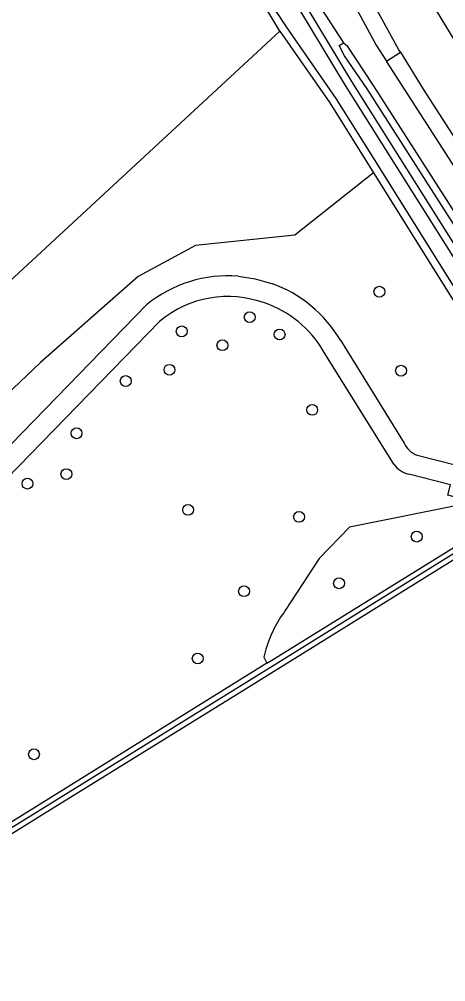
# Model space of a CAD drawing. Extents: x 157321 to 158827, y 386650 to 388532.
# Drawn here: x 158044.4 to 158082.9, y 388318.4 to 388405.4 of the extents above; entities that cross this region are included whole.
import ezdxf

# ---------------------------------------------------------------- set-up
doc = ezdxf.new("R2010")
doc.units = 0
for name, color, linetype in [('IMGEO_Boom', 7, 'Continuous'), ('IMGEO_Erf', 7, 'Continuous'), ('IMGEO_Fietspad_gesloten', 7, 'Continuous'), ('IMGEO_Groenvoorziening', 7, 'Continuous'), ('IMGEO_Hek', 7, 'Continuous'), ('IMGEO_Loofbos', 7, 'Continuous'), ('IMGEO_OVBaan_gesloten', 7, 'Continuous'), ('IMGEO_Voetpad_halfverhard', 7, 'Continuous'), ('IMGEO_Voetpad_open', 7, 'Continuous'), ('IMGEO_Waterloop', 7, 'Continuous')]:
    doc.layers.add(name, color=color, linetype=linetype)

msp = doc.modelspace()

# ---------------------------------------------------------------- linework, layer by layer
at = {"layer": 'IMGEO_Boom'}
for centre in [(158076.915, 388380.739), (158065.209, 388378.439), (158059.072, 388377.154), (158067.912, 388376.874), (158062.745, 388375.904), (158057.968, 388373.683), (158078.871, 388373.599), (158054.022, 388372.668), (158070.854, 388370.065), (158049.586, 388367.949), (158048.666, 388364.262), (158045.156, 388363.403), (158059.65, 388361.031), (158069.668, 388360.397), (158080.284, 388358.613), (158073.275, 388354.398), (158064.699, 388353.679), (158060.518, 388347.602), (158045.743, 388338.945)]:
    msp.add_circle(centre, 0.489, dxfattribs=at)
at = {"layer": 'IMGEO_Erf'}
msp.add_arc((158000.793, 388364.531), 78.029, 30.62855, 40.90159, dxfattribs=at)
at = {"layer": 'IMGEO_Fietspad_gesloten'}
for points in [[(158051.717, 388443.833), (158055.514, 388437.573), (158074.462, 388407.005), (158076.626, 388403.018), (158077.561, 388401.564)], [(158054.782, 388432.335), (158054.883, 388432.179), (158073.675, 388403.233)], [(158073.675, 388403.233), (158073.976, 388402.998), (158076.351, 388399.357), (158087.182, 388382.453), (158089.173, 388379.346)], [(158091.064, 388380.557), (158089.068, 388383.662), (158077.561, 388401.564)]]:
    msp.add_lwpolyline(points, dxfattribs=at)
at = {"layer": 'IMGEO_Groenvoorziening'}
for points in [[(158076.39, 388391.482), (158094.314, 388362.769), (158109.737, 388338.062), (158110.779, 388338.812), (158111.82, 388339.56), (158098.451, 388361.566), (158074.443, 388399.744), (158070.397, 388406.424)], [(158085.471, 388361.74), (158074.205, 388359.463), (158071.49, 388356.65), (158068.422, 388351.939), (158068.278, 388351.742), (158068.138, 388351.542), (158068.002, 388351.338), (158067.871, 388351.13), (158067.744, 388350.92), (158067.622, 388350.706), (158067.505, 388350.489), (158067.392, 388350.27), (158067.285, 388350.048), (158067.183, 388349.824), (158067.085, 388349.597), (158066.994, 388349.368), (158066.907, 388349.138), (158066.826, 388348.905), (158066.75, 388348.672), (158066.679, 388348.436), (158066.614, 388348.2), (158066.555, 388347.963), (158066.501, 388347.725), (158066.753, 388347.166)]]:
    msp.add_lwpolyline(points, dxfattribs=at)
at = {"layer": 'IMGEO_Hek'}
msp.add_lwpolyline([(158021.637, 388318.638), (158023.331, 388319.688), (158040.742, 388330.482), (158067.705, 388347.209), (158084.561, 388357.695), (158088.471, 388360.128)], dxfattribs=at)
at = {"layer": 'IMGEO_Loofbos'}
for points in [[(157972.535, 388319.965), (158000, 388342.702), (158018.157, 388357.732), (158017.969, 388358.004), (158067.936, 388404.285)], [(158067.936, 388404.285), (158072.44, 388397.81), (158076.39, 388391.482)], [(158076.39, 388391.482), (158069.292, 388385.849), (158060.306, 388384.914), (158055.158, 388382.105), (158046.331, 388374.353), (158028.993, 388357.871), (158009.905, 388341.844), (158000, 388334.269), (157985.993, 388323.558), (157974.113, 388313.865), (157959.396, 388301.857)]]:
    msp.add_lwpolyline(points, dxfattribs=at)
at = {"layer": 'IMGEO_OVBaan_gesloten'}
for points in [[(158037.861, 388477.745), (158074.371, 388418.796), (158113.649, 388354.149), (158126.736, 388333.054), (158132.889, 388322.01)], [(158078.81, 388402.373), (158078.674, 388402.604), (158076.644, 388406.256), (158070.108, 388417.532), (158049.486, 388450.813), (158036.432, 388476.382)], [(158078.81, 388402.373), (158080.866, 388399.048), (158092.272, 388381.332)]]:
    msp.add_lwpolyline(points, dxfattribs=at)
at = {"layer": 'IMGEO_Voetpad_halfverhard'}
for points in [[(158064.155, 388382.143), (158065.693, 388381.915), (158067.188, 388381.488)], [(158033.532, 388356.559), (158055.908, 388379.557)], [(158057.111, 388378.088), (158034.754, 388355.097), (158034.324, 388354.46), (158033.901, 388352.857)], [(158073.398, 388376.352), (158079.154, 388367.067)], [(158078.234, 388365.145), (158071.855, 388375.39)], [(158080.332, 388365.966), (158091.454, 388363.132)], [(158085.471, 388361.74), (158083.087, 388362.357), (158083.324, 388363.281), (158079.568, 388364.262)]]:
    msp.add_lwpolyline(points, dxfattribs=at)
for centre, radius, start, end in [((158063.256, 388370.567), 11.611, 85.5586, 129.26097), ((158063.19, 388370.331), 11.851, 30.53111, 70.28378), ((158063.258, 388370.661), 9.641, 70.06477, 129.61147), ((158063.348, 388370.387), 9.87, 30.46074, 71.09689), ((158080.956, 388367.814), 1.951, 202.52192, 251.34828), ((158080.063, 388366.459), 2.252, 215.69145, 257.30589)]:
    msp.add_arc(centre, radius, start, end, dxfattribs=at)
at = {"layer": 'IMGEO_Voetpad_open'}
for points in [[(158112.908, 388340.228), (158107.011, 388349.651), (158089.975, 388376.874), (158075.798, 388399.056), (158073.776, 388402.049), (158073.28, 388402.987), (158073.675, 388403.233)], [(158077.561, 388401.564), (158078.81, 388402.373)], [(158066.753, 388347.166), (158067.344, 388347.533), (158085.941, 388359.088), (158086.301, 388359.269), (158088.363, 388360.306), (158088.471, 388360.128), (158089.828, 388357.952)], [(158059.798, 388261.963), (158060.129, 388261.435), (158069.508, 388246.402), (158080.61, 388228.528), (158106.445, 388244.544), (158141.033, 388266.004), (158122.59, 388295.693), (158104.131, 388325.331), (158084.368, 388356.976), (158064.022, 388344.31), (158046.594, 388333.523), (158023.992, 388319.441), (158034.381, 388302.356), (158044.4, 388285.958), (158044.533, 388285.751)], [(158066.753, 388347.166), (158040.514, 388330.865), (158021.454, 388318.933)]]:
    msp.add_lwpolyline(points, dxfattribs=at)
at = {"layer": 'IMGEO_Waterloop'}
msp.add_lwpolyline([(158069.804, 388406.042), (158073.842, 388399.373), (158097.851, 388361.195), (158110.878, 388339.752), (158109.937, 388339.075), (158094.913, 388363.143), (158076.989, 388391.856), (158073.029, 388398.199), (158068.521, 388404.68), (158064.68, 388410.55)], dxfattribs=at)

doc.saveas('drawing.dxf')
